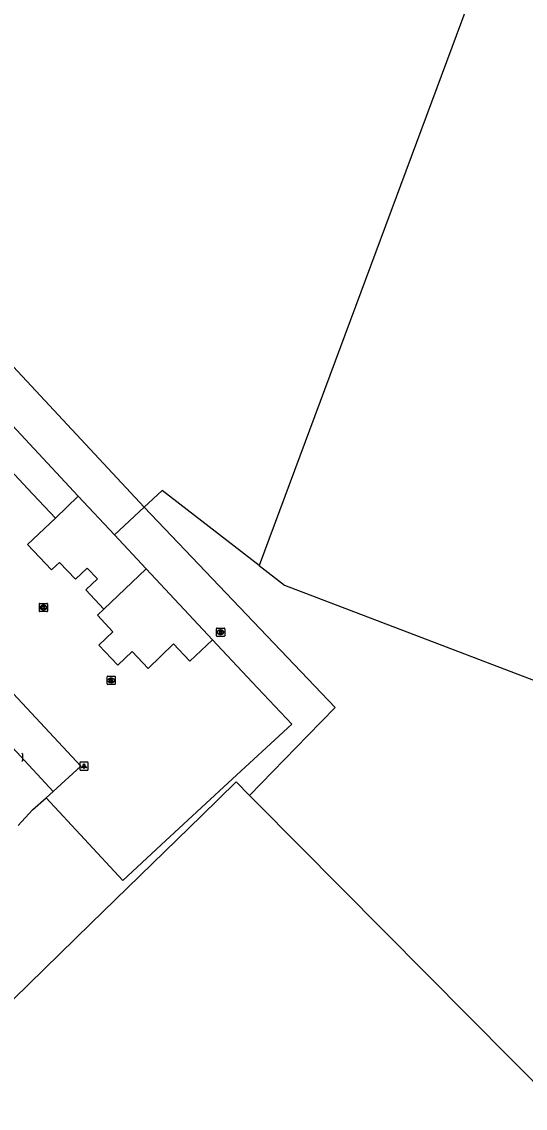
# Model space of a CAD drawing. Extents: x 163427 to 164190, y 380331 to 381641.
# Drawn here: x 163845.2 to 163906.2, y 380419.1 to 380550.6 of the extents above; entities that cross this region are included whole.
import ezdxf

# ---------------------------------------------------------------- set-up
doc = ezdxf.new("R2010")
doc.units = 0
for name, color, linetype in [('IMGEO_Brandkraan', 7, 'Continuous'), ('IMGEO_Gemengd_bos', 7, 'Continuous'), ('IMGEO_Grasland_overig', 7, 'Continuous'), ('IMGEO_Kolk', 7, 'Continuous'), ('IMGEO_Lichtpunt', 7, 'Continuous'), ('IMGEO_Pand', 7, 'Continuous'), ('IMGEO_Parkeervlak_open', 7, 'Continuous'), ('IMGEO_Rijbaan_lokaal_open', 7, 'Continuous')]:
    doc.layers.add(name, color=color, linetype=linetype)

msp = doc.modelspace()

# ---------------------------------------------------------------- linework, layer by layer
at = {"layer": 'IMGEO_Brandkraan'}
for p, q in [((163868.81, 380476.33), (163868.81, 380477.19)), ((163868.88, 380477.26), (163869.73, 380477.26)), ((163869.73, 380476.26), (163868.88, 380476.26)), ((163869.29, 380477.04), (163869.32, 380477.04)), ((163869.32, 380476.48), (163869.29, 380476.48)), ((163869.81, 380477.19), (163869.81, 380476.33))]:
    msp.add_line(p, q, dxfattribs=at)
for points in [[(163868.81, 380476.33), (163868.81, 380477.19)], [(163868.88, 380477.26), (163869.73, 380477.26)], [(163869.73, 380476.26), (163868.88, 380476.26)], [(163869.15, 380476.96), (163869.15, 380476.56), (163869.37, 380476.56)], [(163869.38, 380476.96), (163869.15, 380476.96)], [(163869.33, 380476.88), (163869.28, 380476.88), (163869.28, 380476.8)], [(163869.28, 380476.8), (163869.33, 380476.8)], [(163869.34, 380476.73), (163869.28, 380476.73), (163869.28, 380476.65)], [(163869.28, 380476.65), (163869.34, 380476.65)], [(163869.81, 380477.19), (163869.81, 380476.33)]]:
    msp.add_lwpolyline(points, dxfattribs=at)
for centre, radius, start, end in [((163868.88, 380477.19), 0.0765, 91.552, 178.448), ((163868.88, 380477.19), 0.0765, 91.552, 178.448), ((163868.88, 380476.34), 0.0765, 181.552, 268.448), ((163868.88, 380476.34), 0.0765, 181.552, 268.448), ((163869.33, 380476.84), 0.0379, 267.8285, 90.9355), ((163869.34, 380476.69), 0.0404, 269.8759, 90.5077), ((163869.37, 380476.81), 0.251, 268.6676, 293.5347), ((163869.39, 380476.82), 0.145, 59.4692, 91.5367), ((163869.41, 380476.86), 0.0922, 285.5137, 58.1501), ((163869.42, 380476.67), 0.105, 301.3115, 78.989), ((163869.73, 380477.19), 0.0765, 1.552, 88.448), ((163869.73, 380477.19), 0.0765, 1.552, 88.448), ((163869.73, 380476.34), 0.0765, 271.552, 358.448), ((163869.73, 380476.34), 0.0765, 271.552, 358.448)]:
    msp.add_arc(centre, radius, start, end, dxfattribs=at)
for centre, major_axis, ratio, start_param, end_param in [((163869.29, 380476.76), (-0.387, 0.002), 0.722429, 4.712389, 7.853982), ((163869.32, 380476.76), (-0.39, 0.002), 0.717154, 1.570796, 4.712389)]:
    msp.add_ellipse(centre, major_axis=major_axis, ratio=ratio, start_param=start_param, end_param=end_param, dxfattribs=at)
at = {"layer": 'IMGEO_Gemengd_bos'}
for points in [[(163903.39, 380563.95), (163874, 380484.83)], [(163860.05, 380491.88), (163802.04, 380554.13)], [(163874, 380484.83), (163862.23, 380493.91), (163860.05, 380491.88)], [(163860.05, 380491.88), (163883.19, 380467.66), (163879.87, 380464.25), (163872.82, 380456.99)], [(163874, 380484.83), (163877.06, 380482.47), (163936.62, 380459.73)], [(163872.82, 380456.99), (163871.18, 380458.65), (163866.99, 380454.56), (163853.59, 380441.49), (163832.93, 380421.35)], [(163926.73, 380405.52), (163925.97, 380406.27), (163925.16, 380404.27), (163873.61, 380456.19), (163872.82, 380456.99)]]:
    msp.add_lwpolyline(points, dxfattribs=at)
at = {"layer": 'IMGEO_Grasland_overig'}
for points in [[(163856.47, 380488.54), (163860.05, 380491.88)], [(163848.17, 380456.73), (163857.46, 380446.73), (163862.12, 380451.03), (163870.24, 380458.54), (163877.93, 380465.63), (163873.14, 380470.72), (163868.32, 380475.85)]]:
    msp.add_lwpolyline(points, dxfattribs=at)
at = {"layer": 'IMGEO_Kolk'}
for p, q in [((163847.36, 380479.33), (163847.36, 380480.18)), ((163847.43, 380480.25), (163848.28, 380480.25)), ((163848.36, 380480.18), (163848.36, 380479.33)), ((163848.28, 380479.25), (163847.43, 380479.25)), ((163847.87, 380479.47), (163847.84, 380479.47)), ((163847.85, 380480.03), (163847.87, 380480.03)), ((163855.56, 380470.51), (163855.56, 380471.36)), ((163855.64, 380471.43), (163856.49, 380471.43)), ((163856.05, 380471.21), (163856.07, 380471.21)), ((163856.56, 380471.36), (163856.56, 380470.51)), ((163856.49, 380470.43), (163855.64, 380470.43)), ((163856.07, 380470.65), (163856.05, 380470.65)), ((163845.3, 380462.05), (163845.3, 380461.2))]:
    msp.add_line(p, q, dxfattribs=at)
for points in [[(163847.36, 380479.33), (163847.36, 380480.18)], [(163847.43, 380480.25), (163848.28, 380480.25)], [(163848.36, 380480.18), (163848.36, 380479.33)], [(163848.28, 380479.25), (163847.43, 380479.25)], [(163847.68, 380479.95), (163847.8, 380479.95), (163847.8, 380479.8), (163847.93, 380479.95), (163848.1, 380479.95), (163847.95, 380479.8), (163848.1, 380479.55), (163847.95, 380479.55), (163847.87, 380479.72), (163847.8, 380479.65), (163847.8, 380479.55), (163847.68, 380479.55), (163847.68, 380479.95)], [(163855.56, 380470.51), (163855.56, 380471.36)], [(163855.64, 380471.43), (163856.49, 380471.43)], [(163855.88, 380471.13), (163856.01, 380471.13), (163856.01, 380470.98), (163856.13, 380471.13), (163856.3, 380471.13), (163856.15, 380470.98), (163856.31, 380470.73), (163856.15, 380470.73), (163856.07, 380470.9), (163856.01, 380470.83), (163856.01, 380470.73), (163855.88, 380470.73), (163855.88, 380471.13)], [(163856.56, 380471.36), (163856.56, 380470.51)], [(163856.49, 380470.43), (163855.64, 380470.43)], [(163845.3, 380462.05), (163845.3, 380461.2)]]:
    msp.add_lwpolyline(points, dxfattribs=at)
for centre, start, end in [((163847.43, 380480.18), 91.552, 178.448), ((163847.43, 380480.18), 91.552, 178.448), ((163848.28, 380480.18), 1.552, 88.448), ((163848.28, 380480.18), 1.552, 88.448), ((163847.43, 380479.33), 181.552, 268.448), ((163847.43, 380479.33), 181.552, 268.448), ((163848.28, 380479.33), 271.552, 358.448), ((163848.28, 380479.33), 271.552, 358.448), ((163855.64, 380471.36), 91.552, 178.448), ((163855.64, 380471.36), 91.552, 178.448), ((163856.49, 380471.36), 1.552, 88.448), ((163856.49, 380471.36), 1.552, 88.448), ((163855.64, 380470.51), 181.552, 268.448), ((163855.64, 380470.51), 181.552, 268.448), ((163856.49, 380470.51), 271.552, 358.448), ((163856.49, 380470.51), 271.552, 358.448), ((163845.22, 380462.05), 1.552, 88.448), ((163845.22, 380462.05), 1.552, 88.448), ((163845.22, 380461.2), 271.552, 358.448), ((163845.22, 380461.2), 271.552, 358.448)]:
    msp.add_arc(centre, 0.0765, start, end, dxfattribs=at)
for centre, major_axis, ratio, start_param, end_param in [((163847.84, 380479.75), (-0.387, 0.002), 0.722429, 4.712389, 7.853982), ((163847.87, 380479.75), (-0.39, 0.002), 0.717154, 1.570796, 4.712389), ((163856.05, 380470.93), (-0.387, 0.002), 0.722429, 4.712389, 7.853982), ((163856.07, 380470.93), (-0.39, 0.002), 0.717154, 1.570796, 4.712389)]:
    msp.add_ellipse(centre, major_axis=major_axis, ratio=ratio, start_param=start_param, end_param=end_param, dxfattribs=at)
at = {"layer": 'IMGEO_Lichtpunt'}
for p, q in [((163852.27, 380460.95), (163852.27, 380460.15)), ((163852.27, 380460.95), (163852.27, 380460.15)), ((163853.17, 380461.05), (163852.36, 380461.05)), ((163853.17, 380461.05), (163852.36, 380461.05)), ((163853.27, 380460.15), (163853.27, 380460.95)), ((163853.27, 380460.15), (163853.27, 380460.95)), ((163852.36, 380460.05), (163853.17, 380460.05)), ((163852.36, 380460.05), (163853.17, 380460.05))]:
    msp.add_line(p, q, dxfattribs=at)
for points in [[(163852.64, 380460.62), (163852.68, 380460.59), (163852.5, 380460.33), (163852.46, 380460.36), (163852.64, 380460.62)], [(163852.75, 380460.57), (163852.79, 380460.57), (163852.79, 380460.25), (163852.75, 380460.25), (163852.75, 380460.57)], [(163852.86, 380460.59), (163852.89, 380460.62), (163853.08, 380460.35), (163853.04, 380460.33), (163852.86, 380460.59)]]:
    msp.add_lwpolyline(points, dxfattribs=at)
msp.add_circle((163852.77, 380460.75), 0.0994, dxfattribs=at)
for centre, start, end in [((163852.36, 380460.95), 90, 180), ((163852.36, 380460.95), 90, 180), ((163853.17, 380460.95), 0, 90), ((163853.17, 380460.95), 0, 90), ((163852.36, 380460.15), 180, 270), ((163852.36, 380460.15), 180, 270), ((163853.17, 380460.15), 270, 0), ((163853.17, 380460.15), 270, 360)]:
    msp.add_arc(centre, 0.0946, start, end, dxfattribs=at)
at = {"layer": 'IMGEO_Pand'}
for points in [[(163852.07, 380493.24), (163844.06, 380501.82)], [(163849.3, 380490.58), (163845.93, 380494.15), (163841.22, 380499.2)], [(163852.07, 380493.24), (163849.3, 380490.58)], [(163856.47, 380488.54), (163852.07, 380493.24)], [(163855.18, 380479.57), (163852.97, 380481.9), (163854.39, 380483.24), (163853.17, 380484.53), (163851.75, 380483.18), (163849.81, 380485.22), (163849.45, 380484.88), (163848.84, 380484.31), (163845.93, 380487.37), (163849.3, 380490.58)], [(163860.3, 380484.43), (163856.47, 380488.54)], [(163860.3, 380484.43), (163855.18, 380479.57)], [(163868.32, 380475.85), (163860.3, 380484.43)], [(163868.32, 380475.85), (163865.58, 380473.27), (163863.62, 380475.35), (163860.53, 380472.37), (163858.59, 380474.44), (163856.87, 380472.79), (163854.57, 380475.19), (163856.27, 380476.81), (163854.39, 380478.82), (163855.18, 380479.57)]]:
    msp.add_lwpolyline(points, dxfattribs=at)
at = {"layer": 'IMGEO_Parkeervlak_open'}
for points in [[(163844.78, 380453.36), (163846.54, 380455.25), (163848.17, 380456.73)], [(163849.02, 380457.5), (163848.17, 380456.73)]]:
    msp.add_lwpolyline(points, dxfattribs=at)
at = {"layer": 'IMGEO_Rijbaan_lokaal_open'}
for points in [[(163849.02, 380457.5), (163844.64, 380462.26), (163817.16, 380491.69), (163796.76, 380513.54), (163780.59, 380530.79), (163779.49, 380531.82)], [(163787.14, 380530.53), (163803.51, 380512.95), (163811.49, 380504.39), (163812.14, 380503.7), (163819.62, 380495.66), (163827.86, 380486.82), (163836.03, 380478.08), (163844.2, 380469.34), (163845.85, 380467.57), (163852.38, 380460.55), (163849.02, 380457.5)]]:
    msp.add_lwpolyline(points, dxfattribs=at)

doc.saveas('drawing.dxf')
